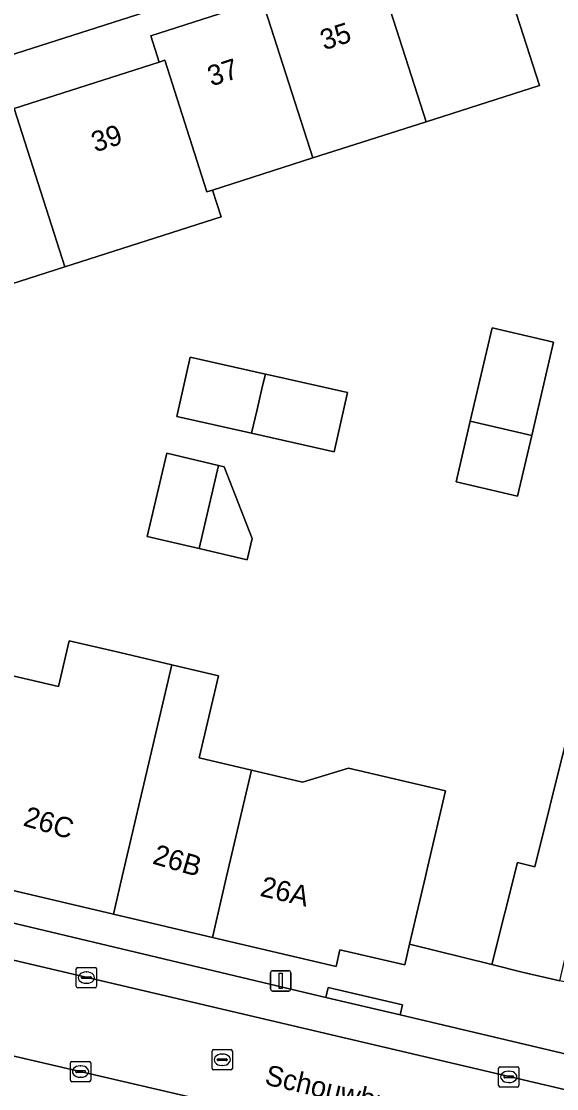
# Model space of a CAD drawing. Extents: x 159716 to 160783, y 383290 to 384031.
# Drawn here: x 160055.9 to 160082.3, y 383489.6 to 383542.1 of the extents above; entities that cross this region are included whole.
import ezdxf

# ---------------------------------------------------------------- set-up
doc = ezdxf.new("R2010")
doc.units = 0
for name, color, linetype in [('IMGEO_Erf', 7, 'Continuous'), ('IMGEO_Kolk', 7, 'Continuous'), ('IMGEO_Lichtmast', 7, 'Continuous'), ('IMGEO_Openbare_ruimte_label', 7, 'Continuous'), ('IMGEO_Pand', 7, 'Continuous'), ('IMGEO_Pand_nummerreeks', 7, 'Continuous'), ('IMGEO_Parkeervlak_open', 7, 'Continuous'), ('IMGEO_Rijbaan_lokaal_open', 7, 'Continuous'), ('IMGEO_Rioolput', 7, 'Continuous'), ('IMGEO_Voetpad_open', 7, 'Continuous')]:
    doc.layers.add(name, color=color, linetype=linetype)

msp = doc.modelspace()

# ---------------------------------------------------------------- linework, layer by layer
at = {"layer": 'IMGEO_Erf'}
for points in [[(160079.052, 383548.02), (160033.881, 383533.551)], [(160078.922, 383546.705), (160080.447, 383541.944), (160081.409, 383538.942), (160075.835, 383537.157), (160070.266, 383535.373), (160065.334, 383533.793), (160065.753, 383532.483), (160058.067, 383530.021), (160050.94, 383527.738)], [(160055.572, 383537.809), (160062.699, 383540.092), (160062.288, 383541.377), (160067.778, 383543.135)], [(160054.783, 383510.049), (160057.756, 383509.353), (160058.284, 383511.606), (160060.77, 383511.024), (160063.327, 383510.425), (160065.622, 383509.887), (160064.676, 383505.849), (160067.254, 383505.244), (160069.762, 383504.656), (160072.014, 383505.337), (160076.795, 383504.216), (160075.929, 383500.52), (160075.807, 383500), (160075.028, 383496.679), (160079.077, 383495.669), (160080.332, 383500.702), (160081.184, 383500.489), (160082.679, 383506.481), (160085.14, 383516.351), (160119.521, 383526.767)]]:
    msp.add_lwpolyline(points, dxfattribs=at)
for points in [[(160081.037, 383521.716), (160080.337, 383518.724), (160077.313, 383519.431), (160078.013, 383522.423), (160079.085, 383527.006), (160082.109, 383526.299)], [(160071.314, 383520.9), (160067.247, 383521.821), (160063.571, 383522.653), (160064.232, 383525.574), (160067.93, 383524.737), (160068.255, 383524.663), (160071.976, 383523.821)], [(160067.273, 383516.644), (160067.028, 383515.597), (160064.668, 383516.15), (160062.118, 383516.747), (160063.076, 383520.837), (160065.626, 383520.239), (160065.911, 383520.172)]]:
    msp.add_lwpolyline(points, close=True, dxfattribs=at)
at = {"layer": 'IMGEO_Kolk'}
for p, q in [((160058.626, 383494.602), (160058.626, 383495.454)), ((160058.701, 383495.528), (160059.553, 383495.528)), ((160059.114, 383495.308), (160059.139, 383495.308)), ((160059.627, 383495.454), (160059.627, 383494.602)), ((160058.885, 383495.022), (160058.885, 383495.034)), ((160059.323, 383494.985), (160058.925, 383494.985)), ((160058.928, 383495.071), (160059.326, 383495.071)), ((160059.137, 383494.748), (160059.112, 383494.748)), ((160059.369, 383495.034), (160059.369, 383495.022)), ((160059.553, 383494.528), (160058.701, 383494.528)), ((160058.336, 383489.98), (160058.336, 383490.832)), ((160058.411, 383490.906), (160059.263, 383490.906)), ((160058.824, 383490.686), (160058.849, 383490.686)), ((160059.337, 383490.832), (160059.337, 383489.98)), ((160079.406, 383489.718), (160079.406, 383490.57)), ((160079.481, 383490.644), (160080.333, 383490.644)), ((160080.407, 383490.57), (160080.407, 383489.718)), ((160058.595, 383490.4), (160058.595, 383490.412)), ((160059.033, 383490.363), (160058.635, 383490.363)), ((160058.638, 383490.449), (160059.036, 383490.449)), ((160058.847, 383490.126), (160058.822, 383490.126)), ((160059.079, 383490.412), (160059.079, 383490.4)), ((160079.665, 383490.138), (160079.665, 383490.15)), ((160080.103, 383490.101), (160079.705, 383490.101)), ((160079.708, 383490.187), (160080.106, 383490.187)), ((160079.894, 383490.424), (160079.919, 383490.424)), ((160080.149, 383490.15), (160080.149, 383490.138)), ((160059.263, 383489.906), (160058.411, 383489.906)), ((160080.333, 383489.644), (160079.481, 383489.644)), ((160079.917, 383489.864), (160079.892, 383489.864))]:
    msp.add_line(p, q, dxfattribs=at)
for points in [[(160058.626, 383494.602), (160058.626, 383495.454)], [(160058.701, 383495.528), (160059.553, 383495.528)], [(160059.627, 383495.454), (160059.627, 383494.602)], [(160059.553, 383494.528), (160058.701, 383494.528)], [(160058.336, 383489.98), (160058.336, 383490.832)], [(160058.411, 383490.906), (160059.263, 383490.906)], [(160059.337, 383490.832), (160059.337, 383489.98)], [(160079.406, 383489.718), (160079.406, 383490.57)], [(160079.481, 383490.644), (160080.333, 383490.644)], [(160080.407, 383490.57), (160080.407, 383489.718)], [(160059.263, 383489.906), (160058.411, 383489.906)], [(160080.333, 383489.644), (160079.481, 383489.644)]]:
    msp.add_lwpolyline(points, dxfattribs=at)
for centre, radius, start, end in [((160058.703, 383495.452), 0.0765, 91.552, 178.448), ((160058.703, 383495.452), 0.0765, 91.552, 178.448), ((160059.551, 383495.452), 0.0765, 1.552, 88.448), ((160059.551, 383495.452), 0.0765, 1.552, 88.448), ((160058.925, 383495.031), 0.0403, 85.8775, 175.7526), ((160058.922, 383495.021), 0.0366, 178.938, 274.7102), ((160059.326, 383495.028), 0.043, 264.8664, 352.4533), ((160059.33, 383495.033), 0.0386, 1.7309, 96.639), ((160058.703, 383494.604), 0.0765, 181.552, 268.448), ((160058.703, 383494.604), 0.0765, 181.552, 268.448), ((160059.551, 383494.604), 0.0765, 271.552, 358.448), ((160059.551, 383494.604), 0.0765, 271.552, 358.448), ((160058.413, 383490.83), 0.0765, 91.552, 178.448), ((160058.413, 383490.83), 0.0765, 91.552, 178.448), ((160059.261, 383490.83), 0.0765, 1.552, 88.448), ((160059.261, 383490.83), 0.0765, 1.552, 88.448), ((160079.483, 383490.568), 0.0765, 91.552, 178.448), ((160079.483, 383490.568), 0.0765, 91.552, 178.448), ((160080.331, 383490.568), 0.0765, 1.552, 88.448), ((160080.331, 383490.568), 0.0765, 1.552, 88.448), ((160058.635, 383490.409), 0.0403, 85.8775, 175.7526), ((160058.632, 383490.399), 0.0366, 178.938, 274.7102), ((160059.036, 383490.406), 0.043, 264.8664, 352.4533), ((160059.04, 383490.411), 0.0386, 1.7309, 96.639), ((160079.705, 383490.147), 0.0403, 85.8775, 175.7526), ((160079.702, 383490.137), 0.0366, 178.938, 274.7102), ((160080.106, 383490.144), 0.043, 264.8664, 352.4533), ((160080.11, 383490.149), 0.0386, 1.7309, 96.639), ((160058.413, 383489.982), 0.0765, 181.552, 268.448), ((160058.413, 383489.982), 0.0765, 181.552, 268.448), ((160059.261, 383489.982), 0.0765, 271.552, 358.448), ((160059.261, 383489.982), 0.0765, 271.552, 358.448), ((160079.483, 383489.72), 0.0765, 181.552, 268.448), ((160079.483, 383489.72), 0.0765, 181.552, 268.448), ((160080.331, 383489.72), 0.0765, 271.552, 358.448), ((160080.331, 383489.72), 0.0765, 271.552, 358.448)]:
    msp.add_arc(centre, radius, start, end, dxfattribs=at)
for centre, major_axis, ratio, start_param, end_param in [((160059.113, 383495.028), (-0.387, 0.002), 0.722429, 4.712389, 7.853982), ((160059.138, 383495.028), (-0.39, 0.002), 0.717154, 1.570796, 4.712389), ((160058.823, 383490.406), (-0.387, 0.002), 0.722429, 4.712389, 7.853982), ((160058.848, 383490.406), (-0.39, 0.002), 0.717154, 1.570796, 4.712389), ((160079.893, 383490.144), (-0.387, 0.002), 0.722429, 4.712389, 7.853982), ((160079.918, 383490.144), (-0.39, 0.002), 0.717154, 1.570796, 4.712389)]:
    msp.add_ellipse(centre, major_axis=major_axis, ratio=ratio, start_param=start_param, end_param=end_param, dxfattribs=at)
at = {"layer": 'IMGEO_Lichtmast'}
for p, q in [((160068.187, 383494.469), (160068.187, 383495.269)), ((160068.187, 383495.269), (160068.187, 383494.469)), ((160068.287, 383495.369), (160069.077, 383495.369)), ((160069.077, 383495.369), (160068.287, 383495.369)), ((160069.177, 383495.269), (160069.177, 383494.469)), ((160069.177, 383494.469), (160069.177, 383495.269)), ((160069.077, 383494.369), (160068.287, 383494.369)), ((160068.287, 383494.369), (160069.077, 383494.369))]:
    msp.add_line(p, q, dxfattribs=at)
msp.add_lwpolyline([(160068.607, 383495.244), (160068.757, 383495.244), (160068.757, 383494.494), (160068.607, 383494.494), (160068.607, 383495.244)], dxfattribs=at)
for centre, start, end in [((160068.287, 383495.269), 90, 180), ((160068.287, 383495.269), 90, 180), ((160069.077, 383495.269), 0, 90), ((160069.077, 383495.269), 360, 90), ((160068.287, 383494.469), 180, 270), ((160068.287, 383494.469), 180, 270), ((160069.077, 383494.469), 270, 0), ((160069.077, 383494.469), 270, 0)]:
    msp.add_arc(centre, 0.1, start, end, dxfattribs=at)
at = {"layer": 'IMGEO_Pand'}
for points in [[(160073.349, 383544.92), (160075.835, 383537.157), (160081.409, 383538.942), (160080.447, 383541.944), (160078.922, 383546.705)], [(160070.266, 383535.373), (160075.835, 383537.157), (160073.349, 383544.92), (160067.778, 383543.135)], [(160070.266, 383535.373), (160067.778, 383543.135), (160062.288, 383541.377), (160062.699, 383540.092), (160062.979, 383540.182), (160065.052, 383533.703), (160065.334, 383533.793)], [(160062.699, 383540.092), (160055.572, 383537.809), (160058.067, 383530.021), (160065.753, 383532.483), (160065.334, 383533.793), (160065.052, 383533.703), (160062.979, 383540.182)], [(160055.572, 383537.809), (160048.445, 383535.526), (160050.94, 383527.738), (160058.067, 383530.021)], [(160078.013, 383522.423), (160081.037, 383521.716), (160082.109, 383526.299), (160079.085, 383527.006)], [(160067.93, 383524.737), (160064.232, 383525.574), (160063.571, 383522.653), (160067.247, 383521.821), (160067.521, 383522.989), (160067.794, 383524.157)], [(160067.93, 383524.737), (160067.794, 383524.157), (160067.521, 383522.989), (160067.247, 383521.821), (160071.314, 383520.9), (160071.976, 383523.821), (160068.255, 383524.663)], [(160081.037, 383521.716), (160078.013, 383522.423), (160077.313, 383519.431), (160080.337, 383518.724)], [(160065.626, 383520.239), (160063.076, 383520.837), (160062.118, 383516.747), (160064.668, 383516.15)], [(160065.626, 383520.239), (160064.668, 383516.15), (160067.028, 383515.597), (160067.273, 383516.644), (160065.911, 383520.172)], [(160063.327, 383510.425), (160060.77, 383511.024), (160058.284, 383511.606), (160057.756, 383509.353), (160054.783, 383510.049), (160054.383, 383508.345), (160053.771, 383505.735), (160052.735, 383501.318), (160052.629, 383500.867), (160055.497, 383500.195), (160055.451, 383500), (160055.301, 383499.358), (160060.461, 383498.149), (160060.893, 383500)], [(160063.327, 383510.425), (160060.893, 383500), (160060.461, 383498.149), (160065.323, 383497.009), (160066.024, 383500), (160067.254, 383505.244), (160064.676, 383505.849), (160065.622, 383509.887)], [(160067.254, 383505.244), (160066.024, 383500), (160065.323, 383497.009), (160071.406, 383495.583), (160071.598, 383496.4), (160074.787, 383495.652), (160075.028, 383496.679), (160075.807, 383500), (160075.929, 383500.52), (160076.795, 383504.216), (160072.014, 383505.337), (160069.762, 383504.656)]]:
    msp.add_lwpolyline(points, close=True, dxfattribs=at)
at = {"layer": 'IMGEO_Parkeervlak_open'}
for points in [[(160074.56, 383493.196), (160070.904, 383494.048), (160054.996, 383497.847), (160051.319, 383498.726), (160033.63, 383502.95)], [(160030.39, 383501.718), (160037.998, 383500), (160115.615, 383481.783), (160115.214, 383481.919), (160114.99, 383482.038), (160114.733, 383482.223), (160114.438, 383482.525), (160114.058, 383483.274)], [(160113.335, 383484.024), (160092.655, 383488.916), (160074.56, 383493.196)], [(160075.473, 383486.534), (160053.073, 383491.741)]]:
    msp.add_lwpolyline(points, dxfattribs=at)
at = {"layer": 'IMGEO_Rijbaan_lokaal_open'}
msp.add_lwpolyline([(160037.998, 383500), (160030.39, 383501.718), (160026.229, 383503.016), (160025.764, 383503.184), (160025.553, 383503.261), (160025.287, 383503.349), (160023.952, 383498.899), (160026.851, 383497.979), (160029.484, 383497.298), (160049.062, 383492.672), (160049.223, 383492.632), (160052.896, 383491.782), (160053.073, 383491.741), (160075.473, 383486.534), (160076.614, 383486.267), (160114.655, 383477.395), (160114.912, 383477.335), (160115.92, 383481.713), (160115.615, 383481.783)], close=True, dxfattribs=at)
at = {"layer": 'IMGEO_Rioolput'}
for p, q in [((160065.307, 383490.559), (160065.307, 383491.411)), ((160065.382, 383491.485), (160066.234, 383491.485)), ((160065.795, 383491.265), (160065.82, 383491.265)), ((160066.308, 383491.411), (160066.308, 383490.559)), ((160065.566, 383490.979), (160065.566, 383490.991)), ((160066.004, 383490.942), (160065.606, 383490.942)), ((160065.609, 383491.028), (160066.007, 383491.028)), ((160065.818, 383490.705), (160065.793, 383490.705)), ((160066.05, 383490.991), (160066.05, 383490.979)), ((160066.234, 383490.485), (160065.382, 383490.485))]:
    msp.add_line(p, q, dxfattribs=at)
for points in [[(160065.307, 383490.559), (160065.307, 383491.411)], [(160065.382, 383491.485), (160066.234, 383491.485)], [(160066.308, 383491.411), (160066.308, 383490.559)], [(160066.234, 383490.485), (160065.382, 383490.485)]]:
    msp.add_lwpolyline(points, dxfattribs=at)
for centre, radius, start, end in [((160065.384, 383491.409), 0.0765, 91.552, 178.448), ((160065.384, 383491.409), 0.0765, 91.552, 178.448), ((160066.232, 383491.409), 0.0765, 1.552, 88.448), ((160066.232, 383491.409), 0.0765, 1.552, 88.448), ((160065.384, 383490.561), 0.0765, 181.552, 268.448), ((160065.384, 383490.561), 0.0765, 181.552, 268.448), ((160065.606, 383490.988), 0.0403, 85.8775, 175.7526), ((160065.603, 383490.978), 0.0366, 178.938, 274.7102), ((160066.007, 383490.985), 0.043, 264.8664, 352.4533), ((160066.011, 383490.99), 0.0386, 1.7309, 96.639), ((160066.232, 383490.561), 0.0765, 271.552, 358.448), ((160066.232, 383490.561), 0.0765, 271.552, 358.448)]:
    msp.add_arc(centre, radius, start, end, dxfattribs=at)
for centre, major_axis, ratio, start_param, end_param in [((160065.794, 383490.985), (-0.387, 0.002), 0.722429, 4.712389, 7.853982), ((160065.819, 383490.985), (-0.39, 0.002), 0.717154, 1.570796, 4.712389)]:
    msp.add_ellipse(centre, major_axis=major_axis, ratio=ratio, start_param=start_param, end_param=end_param, dxfattribs=at)
at = {"layer": 'IMGEO_Voetpad_open'}
for points in [[(160033.881, 383533.551), (160079.052, 383548.02), (160078.122, 383550.634), (160081.748, 383551.798), (160086.102, 383553.199), (160154.7, 383575.238)], [(160101.544, 383490.395), (160093.463, 383492.298), (160091.079, 383492.832), (160082.411, 383494.873), (160080.57, 383495.297), (160079.077, 383495.669), (160075.028, 383496.679), (160074.787, 383495.652), (160071.598, 383496.4), (160071.406, 383495.583), (160065.323, 383497.009), (160060.461, 383498.149), (160055.301, 383499.358), (160055.451, 383500), (160055.497, 383500.195), (160052.629, 383500.867), (160052.735, 383501.318), (160024.822, 383509.46), (160020.706, 383510.759), (160020.471, 383510.144)], [(160033.63, 383502.95), (160051.319, 383498.726), (160051.408, 383499.106), (160055.09, 383498.247), (160054.996, 383497.847), (160070.904, 383494.048), (160071.018, 383494.535), (160074.674, 383493.682), (160074.56, 383493.196), (160092.655, 383488.916), (160113.335, 383484.024)]]:
    msp.add_lwpolyline(points, dxfattribs=at)
for points in [[(160109.297, 383521.265), (160110.499, 383521.668), (160115.287, 383523.11), (160119.047, 383524.242), (160120.182, 383524.584), (160120.143, 383524.713), (160119.521, 383526.767), (160085.14, 383516.351), (160082.679, 383506.481), (160081.184, 383500.489), (160080.332, 383500.702), (160079.077, 383495.669), (160080.57, 383495.297), (160082.411, 383494.873), (160083.618, 383500), (160087.065, 383514.643)], [(160070.904, 383494.048), (160074.56, 383493.196), (160074.674, 383493.682), (160071.018, 383494.535)]]:
    msp.add_lwpolyline(points, close=True, dxfattribs=at)

# ---------------------------------------------------------------- texts
at = {"layer": 'IMGEO_Openbare_ruimte_label'}
msp.add_text('Schouwbroekseweg', height=1, rotation=346.8251, dxfattribs=at).set_placement((160067.851, 383489.783))
at = {"layer": 'IMGEO_Pand_nummerreeks'}
for s, rotation, p in [('35', 17.7607, (160070.819, 383540.665)), ('37', 17.7607, (160065.274, 383538.889)), ('39', 17.763, (160059.559, 383535.642)), ('26C', 343.7395, (160055.966, 383502.522)), ('26B', 343.7389, (160062.329, 383500.65)), ('26A', 346.8067, (160067.62, 383499.06))]:
    msp.add_text(s, height=1, rotation=rotation, dxfattribs=at).set_placement(p)

doc.saveas('drawing.dxf')
